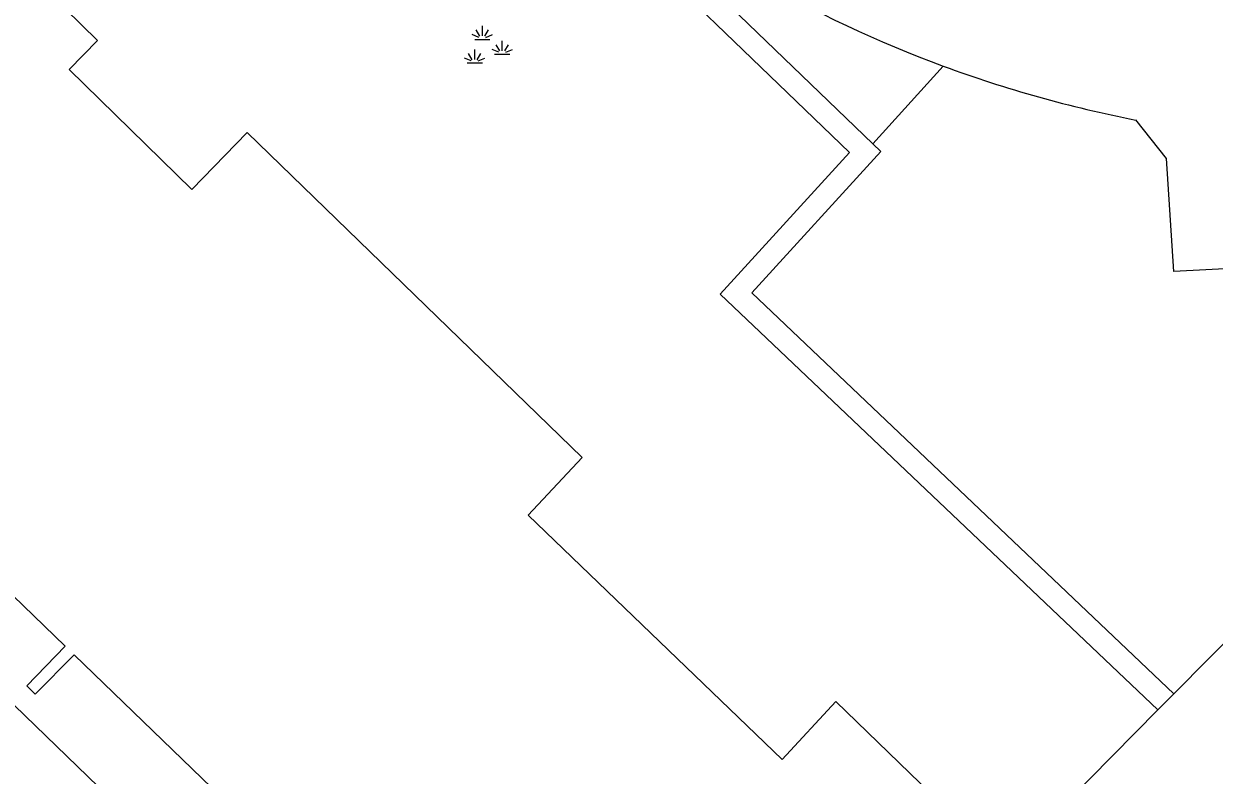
# Model space of a CAD drawing. Extents: x 132998 to 136004, y 396998 to 398512.
# Drawn here: x 133114.72 to 133135.79, y 397650.87 to 397664.18 of the extents above; entities that cross this region are included whole.
import ezdxf

# ---------------------------------------------------------------- set-up
doc = ezdxf.new("R2010")
doc.units = 0
for name, color, linetype in [('gg-afsc-hekwerk', 7, 'Continuous'), ('gg-bbg-hoofdgebouw', 7, 'Continuous'), ('gg-bbg-onder overbouw', 7, 'Continuous'), ('gg-bbg-pand overbouw', 7, 'Continuous'), ('gg-knt-verharding', 7, 'Continuous'), ('gt-grn-groengrens', 7, 'Continuous'), ('gt-symb-groenvak', 7, 'Continuous')]:
    doc.layers.add(name, color=color, linetype=linetype)

# ---------------------------------------------------------------- blocks, each defined once
blk = doc.blocks.new('gt0-GRVAK')
at = {"layer": 'gt-symb-groenvak'}
for p, q in [((-0.11, 0.189), (-0.228, 0.24)), ((-0.091, 0.211), (-0.156, 0.322)), ((-0.047, 0.214), (-0.047, 0.393)), ((-0.004, 0.211), (0.061, 0.322)), ((0.015, 0.189), (0.133, 0.24)), ((-0.182, 0.153), (0.088, 0.153)), ((0.262, -0.052), (0.197, 0.059)), ((0.305, -0.049), (0.305, 0.13)), ((0.349, -0.052), (0.414, 0.059)), ((-0.245, -0.228), (-0.363, -0.177)), ((-0.226, -0.206), (-0.291, -0.095)), ((-0.183, -0.203), (-0.183, -0.024)), ((-0.139, -0.206), (-0.074, -0.095)), ((-0.12, -0.228), (-0.002, -0.177)), ((0.243, -0.074), (0.125, -0.023)), ((0.17, -0.11), (0.441, -0.11)), ((0.368, -0.074), (0.486, -0.023)), ((-0.318, -0.264), (-0.047, -0.264))]:
    blk.add_line(p, q, dxfattribs=at)

msp = doc.modelspace()

# ---------------------------------------------------------------- linework, layer by layer
at = {"layer": 'gg-afsc-hekwerk'}
for p, q in [((133134.79, 397652.031), (133135.072, 397652.315)), ((133132.072, 397649.286), (133134.79, 397652.031))]:
    msp.add_line(p, q, dxfattribs=at)
msp.add_lwpolyline([(133135.072, 397652.315), (133141.303, 397658.608), (133142.922, 397660.313)], dxfattribs=at)
at = {"layer": 'gg-bbg-hoofdgebouw'}
for points in [[(133114.866, 397665.022), (133116.018, 397663.888), (133115.515, 397663.377)], [(133132.072, 397649.286), (133129.09, 397652.18), (133128.14, 397651.15), (133123.64, 397655.48), (133124.6, 397656.5), (133118.67, 397662.26), (133117.69, 397661.25), (133115.515, 397663.377)]]:
    msp.add_lwpolyline(points, dxfattribs=at)
at = {"layer": 'gg-bbg-onder overbouw'}
msp.add_lwpolyline([(133094.77, 397640.5), (133094.92, 397640.64), (133094.3, 397641.32), (133099.19, 397646.377), (133099.856, 397645.733), (133100.004, 397645.882), (133099.344, 397646.536), (133104.233, 397651.591), (133104.903, 397650.934), (133105.052, 397651.081), (133104.374, 397651.737), (133109.27, 397656.801), (133109.952, 397656.136), (133110.1, 397656.284), (133109.413, 397656.948), (133110.44, 397658.01), (133115.45, 397653.162), (133114.769, 397652.458), (133114.916, 397652.312), (133115.609, 397653.008), (133120.66, 397648.121)], dxfattribs=at)
at = {"layer": 'gg-bbg-pand overbouw'}
msp.add_lwpolyline([(133124.966, 397642.019), (133110.451, 397656.079), (133096.837, 397642.035)], dxfattribs=at)
at = {"layer": 'gg-knt-verharding'}
msp.add_lwpolyline([(133136.688, 397662.364), (133136.142, 397661.724), (133136.207, 397659.858), (133135.072, 397659.797), (133134.941, 397661.799), (133134.397, 397662.481)], dxfattribs=at)
for centre, radius, start, end in [((133138.618, 397684.091), 22.018, 230.4391, 249.7321), ((133138.625, 397684.11), 22.039, 249.734, 258.9403)]:
    msp.add_arc(centre, radius, start, end, dxfattribs=at)
at = {"layer": 'gt-grn-groengrens'}
msp.add_line((133129.742, 397662.059), (133130.991, 397663.436), dxfattribs=at)
for points in [[(133134.79, 397652.031), (133127.039, 397659.396), (133129.329, 397661.902), (133124.461, 397666.597), (133122.104, 397668.942), (133120.407, 397670.563)], [(133124.595, 397667.116), (133124.549, 397667.068), (133129.742, 397662.059)], [(133135.072, 397652.315), (133127.599, 397659.416), (133129.887, 397661.92), (133129.742, 397662.059)]]:
    msp.add_lwpolyline(points, dxfattribs=at)

# ---------------------------------------------------------------- block references
at = {"layer": 'gt-symb-groenvak'}
msp.add_blockref('gt0-GRVAK', (133122.879, 397663.755), dxfattribs=at)

doc.saveas('drawing.dxf')
